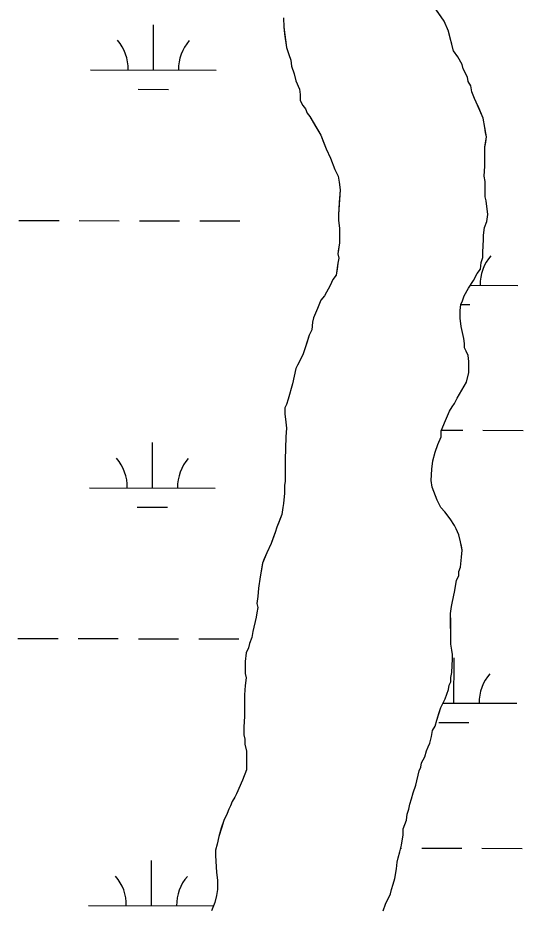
# Model space of a CAD drawing. Extents: x 3177385 to 3215275, y 903885 to 929304.
# Drawn here: x 3190149 to 3190551, y 918043 to 918753 of the extents above; entities that cross this region are included whole.
import ezdxf

# ---------------------------------------------------------------- set-up
doc = ezdxf.new("R2010")
doc.units = 0
for name, color, linetype in [('V-SITE-VEGE', 7, 'Continuous'), ('V-TOPO-SHOR', 7, 'Continuous'), ('V-WETL-SWMP', 7, 'Continuous')]:
    doc.layers.add(name, color=color, linetype=linetype)

msp = doc.modelspace()

# ---------------------------------------------------------------- linework, layer by layer
at = {"layer": 'V-SITE-VEGE'}
for points in [[(3190495.65, 918726.5), (3190491.49, 918742.11), (3190488.04, 918750.24), (3190479.15, 918763.11)], [(3190360.3, 918752.97), (3190360.34, 918745.49), (3190362.46, 918729.2), (3190364.53, 918723.78), (3190365.91, 918719.03), (3190366.62, 918714.27), (3190368.69, 918708.17), (3190370.08, 918702.74), (3190372.83, 918695.96), (3190373.53, 918691.89)], [(3190460.75, 918127.07), (3190462.08, 918131.15), (3190463.42, 918135.91), (3190465.42, 918142.03), (3190468.08, 918153.6), (3190469.43, 918156.32), (3190470.09, 918159.73), (3190472.78, 918164.5), (3190474.11, 918169.26), (3190475.46, 918172.66), (3190476.8, 918175.39), (3190478.13, 918180.83), (3190478.78, 918185.59), (3190480.81, 918189), (3190482.14, 918193.76), (3190485.48, 918203.97), (3190488.85, 918210.78), (3190491.52, 918218.27), (3190492.19, 918221.67), (3190493.53, 918224.4), (3190493.51, 918227.79), (3190494.17, 918231.87), (3190494.79, 918242.75), (3190494.77, 918246.14), (3190494.08, 918249.54), (3190493.37, 918254.29), (3190493.24, 918278.75), (3190493.89, 918284.19), (3190494.56, 918286.91), (3190496.54, 918297.11), (3190497.86, 918305.27), (3190499.88, 918308.68), (3190499.86, 918312.07), (3190501.2, 918315.48), (3190501.84, 918323.64), (3190502.49, 918329.07), (3190501.09, 918335.86), (3190499.71, 918341.29), (3190497.64, 918346.03), (3190496.27, 918348.74), (3190492.85, 918354.16), (3190488.74, 918359.57), (3190485.33, 918362.95), (3190482.58, 918369.05), (3190478.45, 918379.22), (3190477.74, 918384.65), (3190478.37, 918393.49), (3190479.02, 918400.29), (3190481.02, 918407.1), (3190483.02, 918413.22), (3190485.71, 918419.35), (3190485.68, 918424.1), (3190489.04, 918432.28), (3190492.39, 918439.77), (3190494.42, 918443.17), (3190496.44, 918445.9), (3190498.46, 918449.99), (3190505.86, 918462.94), (3190507.86, 918470.42), (3190507.81, 918479.25), (3190507.11, 918484.01), (3190505.73, 918487.4), (3190504.36, 918490.11), (3190504.34, 918493.5), (3190503.64, 918497.58), (3190501.55, 918507.08), (3190500.84, 918513.87), (3190500.81, 918519.98), (3190501.46, 918524.74), (3190502.8, 918527.47), (3190504.14, 918531.55), (3190507.51, 918537.68), (3190511.55, 918543.82), (3190514.24, 918549.27), (3190516.94, 918552.68), (3190517.59, 918558.12), (3190518.93, 918562.2), (3190518.91, 918566.28), (3190519.53, 918576.47), (3190519.51, 918579.87), (3190520.16, 918585.99), (3190522.18, 918590.76), (3190522.83, 918596.2), (3190521.41, 918607.06), (3190520.71, 918610.45), (3190520.65, 918622.68), (3190519.95, 918626.75), (3190520.59, 918634.91), (3190520.51, 918649.86), (3190521.82, 918658.02), (3190519.03, 918672.95), (3190513.52, 918685.83), (3190512.15, 918688.54), (3190510.08, 918693.96), (3190509.38, 918698.72), (3190507.32, 918702.1), (3190506.63, 918705.5), (3190503.19, 918712.27), (3190502.5, 918715.67), (3190499.07, 918721.76), (3190495.65, 918726.5)], [(3190373.53, 918691.89), (3190373.55, 918687.13), (3190375.61, 918683.07), (3190377.67, 918680.36), (3190379.05, 918676.97), (3190381.1, 918674.26), (3190390.01, 918659.36), (3190394.14, 918648.51), (3190397.58, 918641.06), (3190401.02, 918632.24), (3190403.77, 918626.82), (3190404.47, 918622.07), (3190405.18, 918615.96), (3190403.93, 918596.25), (3190403.95, 918591.49), (3190404.66, 918585.38), (3190404.72, 918573.83), (3190403.41, 918564.99), (3190404.11, 918561.6), (3190403.45, 918557.52), (3190402.14, 918548), (3190399.44, 918544.59), (3190397.43, 918539.82), (3190392.72, 918531.64), (3190390.02, 918528.23), (3190387.34, 918521.42), (3190383.98, 918513.93), (3190383.32, 918510.53), (3190382.67, 918504.41), (3190380.65, 918500.33), (3190377.31, 918490.12), (3190375.97, 918485.36), (3190373.29, 918479.91), (3190371.26, 918476.5), (3190369.92, 918473.77), (3190367.26, 918461.53), (3190363.93, 918449.28), (3190362.6, 918445.2), (3190361.25, 918442.47), (3190361.28, 918437.72), (3190361.99, 918430.93), (3190362.7, 918426.18), (3190362.05, 918419.38), (3190361.47, 918401.03), (3190361.56, 918384.04), (3190360.9, 918380.65), (3190360.93, 918374.53), (3190360.29, 918366.37), (3190359.63, 918362.97), (3190358.98, 918357.53), (3190354.96, 918347.32), (3190353.62, 918343.24), (3190350.27, 918334.39), (3190346.91, 918326.9), (3190343.56, 918318.73), (3190341.58, 918307.84), (3190340.27, 918299), (3190339.62, 918292.21), (3190338.97, 918286.77), (3190339.67, 918283.38), (3190339.01, 918279.29), (3190338.35, 918275.89), (3190335.69, 918264.33), (3190335.04, 918259.57), (3190333.02, 918254.8), (3190332.36, 918251.4), (3190330.34, 918247.32), (3190329.7, 918240.52), (3190329.75, 918231.01), (3190330.45, 918227.61), (3190329.8, 918221.5), (3190329.16, 918214.02), (3190329.25, 918197.03), (3190328.62, 918188.19), (3190328.65, 918182.08), (3190329.35, 918178.69), (3190329.37, 918174.61), (3190330.76, 918169.19), (3190330.83, 918154.24), (3190327.48, 918146.07), (3190322.78, 918135.17), (3190321.44, 918132.45), (3190319.42, 918129.04), (3190318.08, 918125.63), (3190316.73, 918122.91), (3190315.39, 918119.5), (3190312.7, 918114.06), (3190310.69, 918107.93), (3190308.69, 918101.13), (3190307.37, 918095), (3190306.03, 918090.24), (3190306.05, 918086.17), (3190306.81, 918072.58), (3190307.52, 918066.47), (3190307.55, 918058.99), (3190306.9, 918054.23), (3190305.57, 918048.79), (3190302.89, 918041.98)], [(3190451.46, 918084.21), (3190452.79, 918088.98), (3190454.13, 918094.42), (3190455.44, 918102.58), (3190455.41, 918107.33), (3190458.1, 918114.14), (3190458.75, 918118.9), (3190460.09, 918122.98), (3190460.75, 918127.07)], [(3190439.45, 918042.02), (3190441.46, 918047.47), (3190445.5, 918055.64), (3190446.16, 918059.04), (3190447.49, 918063.13), (3190448.83, 918067.89), (3190450.15, 918075.37), (3190450.8, 918080.81), (3190451.46, 918084.21)]]:
    msp.add_lwpolyline(points, dxfattribs=at)
at = {"layer": 'V-TOPO-SHOR'}
for points in [[(3190360.3, 918752.97), (3190360.34, 918745.49), (3190361.05, 918740.06), (3190362.46, 918729.2), (3190364.53, 918723.78), (3190365.91, 918719.03), (3190366.62, 918714.27), (3190368.69, 918708.17), (3190370.08, 918702.74), (3190372.83, 918695.96), (3190373.53, 918691.89), (3190373.55, 918687.13), (3190375.61, 918683.07), (3190377.67, 918680.36), (3190379.04, 918676.97), (3190381.1, 918674.26), (3190385.21, 918667.49), (3190390.01, 918659.36), (3190392.07, 918653.94), (3190394.14, 918648.51), (3190397.58, 918641.06), (3190401.02, 918632.24), (3190403.77, 918626.82), (3190404.47, 918622.07), (3190405.18, 918615.96), (3190404.56, 918605.77), (3190403.93, 918596.25), (3190403.95, 918591.49), (3190404.66, 918585.38), (3190404.7, 918579.27), (3190404.72, 918573.83), (3190404.07, 918569.07), (3190403.41, 918564.99), (3190404.11, 918561.6), (3190403.45, 918557.52), (3190402.8, 918552.76), (3190402.14, 918548), (3190399.44, 918544.59), (3190397.43, 918539.82), (3190392.72, 918531.64), (3190390.02, 918528.23), (3190387.33, 918521.42), (3190383.98, 918513.93), (3190383.32, 918510.53), (3190382.67, 918504.41), (3190380.65, 918500.33), (3190378.64, 918494.2), (3190377.31, 918490.12), (3190375.97, 918485.36), (3190374.63, 918482.63), (3190373.29, 918479.91), (3190371.26, 918476.5), (3190369.92, 918473.77), (3190367.27, 918461.53), (3190363.93, 918449.28), (3190362.6, 918445.2), (3190361.25, 918442.47), (3190361.28, 918437.72), (3190361.99, 918430.93), (3190362.7, 918426.18), (3190362.05, 918419.38), (3190361.47, 918401.03), (3190361.52, 918390.84), (3190361.54, 918387.44), (3190361.56, 918384.04), (3190360.9, 918380.65), (3190360.93, 918374.53), (3190360.29, 918366.37), (3190359.63, 918362.97), (3190358.98, 918357.53), (3190357.64, 918354.13), (3190356.3, 918350.73), (3190354.96, 918347.32), (3190353.62, 918343.24), (3190352.28, 918339.83), (3190350.27, 918334.39), (3190346.91, 918326.9), (3190344.9, 918322.13)], [(3190520.51, 918649.86), (3190521.17, 918653.94), (3190521.82, 918658.02), (3190521.13, 918661.41), (3190520.42, 918665.48), (3190519.03, 918672.95), (3190515.59, 918681.08), (3190513.52, 918685.83), (3190512.15, 918688.54), (3190510.08, 918693.96), (3190509.38, 918698.72), (3190507.32, 918702.1), (3190506.63, 918705.5), (3190503.19, 918712.27), (3190502.5, 918715.67), (3190499.07, 918721.76), (3190495.65, 918726.5), (3190494.26, 918731.93), (3190492.87, 918736.68), (3190491.49, 918742.11), (3190488.04, 918750.24), (3190481.88, 918759.04)], [(3190458.75, 918118.9), (3190460.09, 918122.98), (3190460.75, 918127.06), (3190462.08, 918131.15), (3190463.42, 918135.91), (3190465.42, 918142.03), (3190468.08, 918153.6), (3190469.43, 918156.32), (3190470.09, 918159.73), (3190472.78, 918164.5), (3190474.11, 918169.26), (3190475.46, 918172.66), (3190476.8, 918175.39), (3190478.13, 918180.83), (3190478.78, 918185.59), (3190480.81, 918189), (3190482.14, 918193.76), (3190484.15, 918199.88), (3190485.48, 918203.97), (3190488.84, 918210.78), (3190491.52, 918218.27), (3190492.18, 918221.67), (3190493.53, 918224.4), (3190493.51, 918227.79), (3190494.17, 918231.87), (3190494.79, 918242.75), (3190494.77, 918246.14), (3190494.08, 918249.54), (3190493.37, 918254.29), (3190493.32, 918263.12), (3190493.3, 918267.88), (3190493.28, 918271.95), (3190493.24, 918278.75), (3190493.89, 918284.19), (3190494.56, 918286.91), (3190496.54, 918297.11), (3190497.86, 918305.27), (3190499.88, 918308.68), (3190499.86, 918312.07), (3190501.2, 918315.48), (3190501.84, 918323.64), (3190502.49, 918329.07), (3190501.79, 918332.47), (3190501.09, 918335.86), (3190499.71, 918341.29), (3190497.64, 918346.03), (3190496.27, 918348.74), (3190492.85, 918354.16), (3190488.74, 918359.58), (3190485.33, 918362.95), (3190482.58, 918369.05), (3190479.82, 918375.83), (3190478.45, 918379.22), (3190477.74, 918384.66), (3190478.37, 918393.49), (3190479.02, 918400.29), (3190481.02, 918407.1), (3190483.02, 918413.22), (3190485.71, 918419.35), (3190485.68, 918424.1), (3190489.04, 918432.28), (3190492.39, 918439.77), (3190494.42, 918443.17), (3190496.44, 918445.9), (3190498.46, 918449.99), (3190505.86, 918462.94), (3190507.86, 918470.42), (3190507.84, 918475.18), (3190507.81, 918479.25), (3190507.11, 918484.01), (3190505.73, 918487.4), (3190504.36, 918490.11), (3190504.34, 918493.5), (3190503.64, 918497.58), (3190501.55, 918507.08), (3190500.84, 918513.87), (3190500.81, 918519.98), (3190501.46, 918524.74), (3190502.8, 918527.47), (3190504.14, 918531.55), (3190507.51, 918537.68), (3190511.55, 918543.82), (3190514.24, 918549.27), (3190516.94, 918552.68), (3190517.59, 918558.12), (3190518.93, 918562.2), (3190518.91, 918566.28), (3190519.53, 918576.47), (3190519.51, 918579.87), (3190520.16, 918585.99), (3190522.18, 918590.76), (3190522.83, 918596.2), (3190521.41, 918607.06), (3190520.71, 918610.45), (3190520.68, 918616.57), (3190520.65, 918622.68), (3190519.95, 918626.75), (3190520.59, 918634.91), (3190520.57, 918638.31), (3190520.54, 918643.06), (3190520.51, 918649.86)], [(3190344.9, 918322.13), (3190343.56, 918318.73), (3190342.9, 918315.32), (3190341.58, 918307.84), (3190340.27, 918299), (3190339.62, 918292.21), (3190338.97, 918286.77), (3190339.67, 918283.38), (3190339.01, 918279.29), (3190338.35, 918275.89), (3190335.69, 918264.33), (3190335.04, 918259.57), (3190333.02, 918254.8), (3190332.36, 918251.4), (3190330.34, 918247.32), (3190329.7, 918240.52), (3190329.75, 918231.01), (3190330.45, 918227.61), (3190329.8, 918221.5), (3190329.16, 918214.02), (3190329.19, 918208.58), (3190329.22, 918201.79), (3190329.25, 918197.03), (3190328.62, 918188.2), (3190328.65, 918182.08), (3190329.35, 918178.69), (3190329.37, 918174.61), (3190330.76, 918169.19), (3190330.78, 918164.43), (3190330.82, 918157.63), (3190330.83, 918154.24), (3190329.49, 918150.83), (3190327.48, 918146.07), (3190322.78, 918135.17), (3190321.44, 918132.45), (3190319.42, 918129.04), (3190318.08, 918125.63), (3190316.73, 918122.91), (3190315.39, 918119.5), (3190312.7, 918114.06), (3190310.7, 918107.93), (3190308.69, 918101.13), (3190307.37, 918095), (3190306.03, 918090.24), (3190306.05, 918086.17), (3190306.81, 918072.58), (3190307.52, 918066.47), (3190307.55, 918058.99), (3190306.9, 918054.23), (3190305.57, 918048.79), (3190302.89, 918041.98)], [(3190439.45, 918042.02), (3190441.46, 918047.47), (3190444.15, 918052.92), (3190445.5, 918055.64), (3190446.16, 918059.04), (3190447.49, 918063.13), (3190448.83, 918067.89), (3190450.15, 918075.37), (3190450.8, 918080.81), (3190451.46, 918084.21), (3190452.79, 918088.98), (3190454.13, 918094.42), (3190455.44, 918102.58), (3190455.42, 918107.33), (3190456.76, 918110.74), (3190458.1, 918114.14), (3190458.75, 918118.9)]]:
    msp.add_lwpolyline(points, dxfattribs=at)
at = {"layer": 'V-WETL-SWMP'}
for p, q in [((3190256.59, 918711.38), (3190256.67, 918747.38)), ((3190206.59, 918711.5), (3190306.59, 918711.27)), ((3190244.55, 918695.98), (3190268.55, 918695.93)), ((3190149.46, 918591.56), (3190181.46, 918591.49)), ((3190197.46, 918591.45), (3190229.46, 918591.38)), ((3190245.46, 918591.34), (3190277.46, 918591.27)), ((3190293.46, 918591.23), (3190325.46, 918591.15)), ((3190509.02, 918539.98), (3190546.66, 918539.9)), ((3190501.44, 918524.57), (3190508.62, 918524.55)), ((3190485.89, 918424.61), (3190502.98, 918424.57)), ((3190518.98, 918424.53), (3190550.98, 918424.45)), ((3190255.81, 918378.71), (3190255.9, 918414.71)), ((3190205.81, 918378.83), (3190305.81, 918378.59)), ((3190243.78, 918363.31), (3190267.78, 918363.25)), ((3190148.69, 918258.89), (3190180.69, 918258.81)), ((3190196.69, 918258.78), (3190228.69, 918258.7)), ((3190244.69, 918258.67), (3190276.69, 918258.59)), ((3190292.69, 918258.55), (3190324.69, 918258.48)), ((3190495.89, 918207.34), (3190495.97, 918243.34)), ((3190487.15, 918207.36), (3190545.89, 918207.22)), ((3190483.85, 918191.94), (3190507.85, 918191.88)), ((3190453.54, 918092.01), (3190454.21, 918092)), ((3190470.21, 918091.97), (3190502.21, 918091.89)), ((3190518.21, 918091.85), (3190550.21, 918091.78)), ((3190255.04, 918046.04), (3190255.12, 918082.04)), ((3190205.04, 918046.15), (3190304.44, 918045.92))]:
    msp.add_line(p, q, dxfattribs=at)
for points in [[(3190360.3, 918752.97), (3190360.34, 918745.49), (3190362.46, 918729.2), (3190364.53, 918723.77), (3190365.91, 918719.03), (3190366.62, 918714.27), (3190368.69, 918708.17), (3190370.08, 918702.74), (3190372.83, 918695.96), (3190373.53, 918691.89), (3190373.55, 918687.13), (3190375.61, 918683.07), (3190377.67, 918680.36), (3190379.04, 918676.97), (3190381.1, 918674.26), (3190385.21, 918667.49), (3190390.01, 918659.36), (3190394.14, 918648.51), (3190397.58, 918641.06), (3190401.02, 918632.24), (3190403.77, 918626.82), (3190404.47, 918622.07), (3190405.18, 918615.96), (3190404.56, 918605.76), (3190403.93, 918596.25), (3190403.95, 918591.49), (3190404.66, 918585.38), (3190404.72, 918573.83), (3190404.07, 918569.07), (3190403.41, 918564.99), (3190404.11, 918561.6), (3190403.45, 918557.52), (3190402.14, 918548), (3190399.44, 918544.59), (3190397.43, 918539.82), (3190392.72, 918531.64), (3190390.02, 918528.23)], [(3190501.1, 918335.86), (3190499.71, 918341.29), (3190497.64, 918346.03), (3190496.27, 918348.74), (3190492.85, 918354.16), (3190488.74, 918359.58), (3190485.33, 918362.95), (3190482.58, 918369.05), (3190478.45, 918379.22), (3190477.74, 918384.66), (3190478.37, 918393.49), (3190479.01, 918400.29), (3190481.02, 918407.09), (3190483.02, 918413.22), (3190485.71, 918419.35), (3190485.68, 918424.1), (3190489.04, 918432.28), (3190492.4, 918439.77), (3190494.42, 918443.17), (3190496.44, 918445.9), (3190498.46, 918449.99), (3190505.86, 918462.94), (3190507.86, 918470.42), (3190507.81, 918479.25), (3190507.11, 918484.01), (3190505.73, 918487.4), (3190504.36, 918490.11), (3190504.34, 918493.5), (3190503.64, 918497.58), (3190501.55, 918507.08), (3190500.84, 918513.87), (3190500.81, 918519.98), (3190501.46, 918524.74), (3190502.81, 918527.47), (3190504.14, 918531.55), (3190507.51, 918537.68), (3190511.55, 918543.82), (3190514.24, 918549.27), (3190516.94, 918552.68), (3190517.59, 918558.12), (3190518.93, 918562.2), (3190518.91, 918566.28), (3190519.53, 918576.47), (3190519.52, 918579.87), (3190520.16, 918585.99), (3190522.18, 918590.76), (3190522.83, 918596.19), (3190521.41, 918607.06), (3190520.71, 918610.45), (3190520.65, 918622.68), (3190519.95, 918626.75), (3190520.59, 918634.91), (3190520.51, 918649.86), (3190521.82, 918658.02), (3190521.13, 918661.41), (3190520.42, 918665.48), (3190519.03, 918672.95), (3190515.59, 918681.09), (3190513.52, 918685.83), (3190512.15, 918688.54), (3190510.08, 918693.97), (3190509.38, 918698.72), (3190507.32, 918702.1), (3190506.63, 918705.5), (3190503.19, 918712.27), (3190502.5, 918715.67), (3190499.07, 918721.76), (3190495.64, 918726.5), (3190494.26, 918731.93), (3190492.87, 918736.68), (3190491.49, 918742.11), (3190488.05, 918750.24), (3190481.88, 918759.04)], [(3190390.02, 918528.23), (3190387.33, 918521.42), (3190383.98, 918513.93), (3190383.32, 918510.53), (3190382.67, 918504.41), (3190380.65, 918500.33), (3190377.31, 918490.12), (3190375.97, 918485.36), (3190373.29, 918479.91), (3190371.26, 918476.5), (3190369.92, 918473.77), (3190367.27, 918461.53), (3190363.93, 918449.28), (3190362.6, 918445.2), (3190361.25, 918442.47), (3190361.28, 918437.72), (3190361.99, 918430.93), (3190362.7, 918426.18), (3190362.05, 918419.38), (3190361.47, 918401.03), (3190361.56, 918384.05), (3190360.9, 918380.64), (3190360.93, 918374.53), (3190360.29, 918366.37), (3190359.63, 918362.97), (3190358.98, 918357.53), (3190354.96, 918347.32), (3190353.62, 918343.24), (3190352.28, 918339.83), (3190350.27, 918334.39), (3190346.91, 918326.9), (3190344.9, 918322.13), (3190343.56, 918318.73), (3190342.9, 918315.32), (3190341.58, 918307.84), (3190340.26, 918299), (3190339.62, 918292.21), (3190338.97, 918286.77), (3190339.67, 918283.37), (3190339.01, 918279.29), (3190338.35, 918275.89), (3190335.69, 918264.33), (3190335.04, 918259.57), (3190333.02, 918254.8), (3190332.36, 918251.4), (3190330.35, 918247.32), (3190329.7, 918240.52), (3190329.75, 918231.01), (3190330.45, 918227.61), (3190329.8, 918221.5), (3190329.16, 918214.02), (3190329.25, 918197.03), (3190328.62, 918188.2), (3190328.65, 918182.08), (3190329.35, 918178.69), (3190329.37, 918174.61), (3190330.76, 918169.18), (3190330.83, 918154.24), (3190329.49, 918150.83), (3190327.48, 918146.07), (3190322.78, 918135.17), (3190321.44, 918132.45), (3190319.42, 918129.04), (3190318.08, 918125.63), (3190316.73, 918122.91), (3190315.39, 918119.51), (3190312.7, 918114.06), (3190310.7, 918107.93), (3190308.69, 918101.13), (3190307.37, 918095), (3190306.03, 918090.24), (3190306.05, 918086.16), (3190306.8, 918072.58), (3190307.52, 918066.47), (3190307.56, 918059), (3190306.9, 918054.24), (3190305.57, 918048.79), (3190302.89, 918041.98)], [(3190439.45, 918042.02), (3190441.46, 918047.47), (3190445.5, 918055.64), (3190446.16, 918059.04), (3190447.5, 918063.13), (3190448.83, 918067.89), (3190450.15, 918075.37), (3190450.8, 918080.81), (3190451.46, 918084.21), (3190452.8, 918088.97), (3190454.13, 918094.42), (3190455.44, 918102.58), (3190455.42, 918107.33), (3190458.1, 918114.14), (3190458.75, 918118.9), (3190460.09, 918122.98), (3190460.75, 918127.06), (3190462.09, 918131.15), (3190463.42, 918135.91), (3190465.43, 918142.04), (3190468.08, 918153.6), (3190469.43, 918156.32), (3190470.09, 918159.73), (3190472.78, 918164.5), (3190474.11, 918169.26), (3190475.46, 918172.66), (3190476.8, 918175.39), (3190478.13, 918180.83), (3190478.78, 918185.59), (3190480.81, 918189), (3190482.14, 918193.76), (3190485.48, 918203.97), (3190488.84, 918210.78), (3190491.52, 918218.27), (3190492.18, 918221.67), (3190493.53, 918224.39), (3190493.51, 918227.79), (3190494.17, 918231.87), (3190494.79, 918242.75), (3190494.77, 918246.14), (3190494.08, 918249.54), (3190493.37, 918254.29), (3190493.24, 918278.75), (3190493.89, 918284.19), (3190494.56, 918286.91), (3190496.54, 918297.11), (3190497.86, 918305.27), (3190499.88, 918308.68), (3190499.86, 918312.07), (3190501.2, 918315.48), (3190501.84, 918323.63), (3190502.49, 918329.07), (3190501.1, 918335.86)]]:
    msp.add_lwpolyline(points, dxfattribs=at)
for centre, start, end in [((3190201.34, 918711.99), 359.09484, 40.6385), ((3190311.83, 918711.73), 139.09484, 180.6385), ((3190551.9, 918540.36), 139.09484, 180.6385), ((3190200.57, 918379.31), 359.09484, 40.6385), ((3190311.06, 918379.06), 139.09484, 180.6385), ((3190551.13, 918207.68), 139.09484, 180.6385), ((3190199.8, 918046.64), 359.09484, 40.6385), ((3190310.28, 918046.38), 139.09484, 180.6385)]:
    msp.add_arc(centre, 35.25, start, end, dxfattribs=at)

doc.saveas('drawing.dxf')
